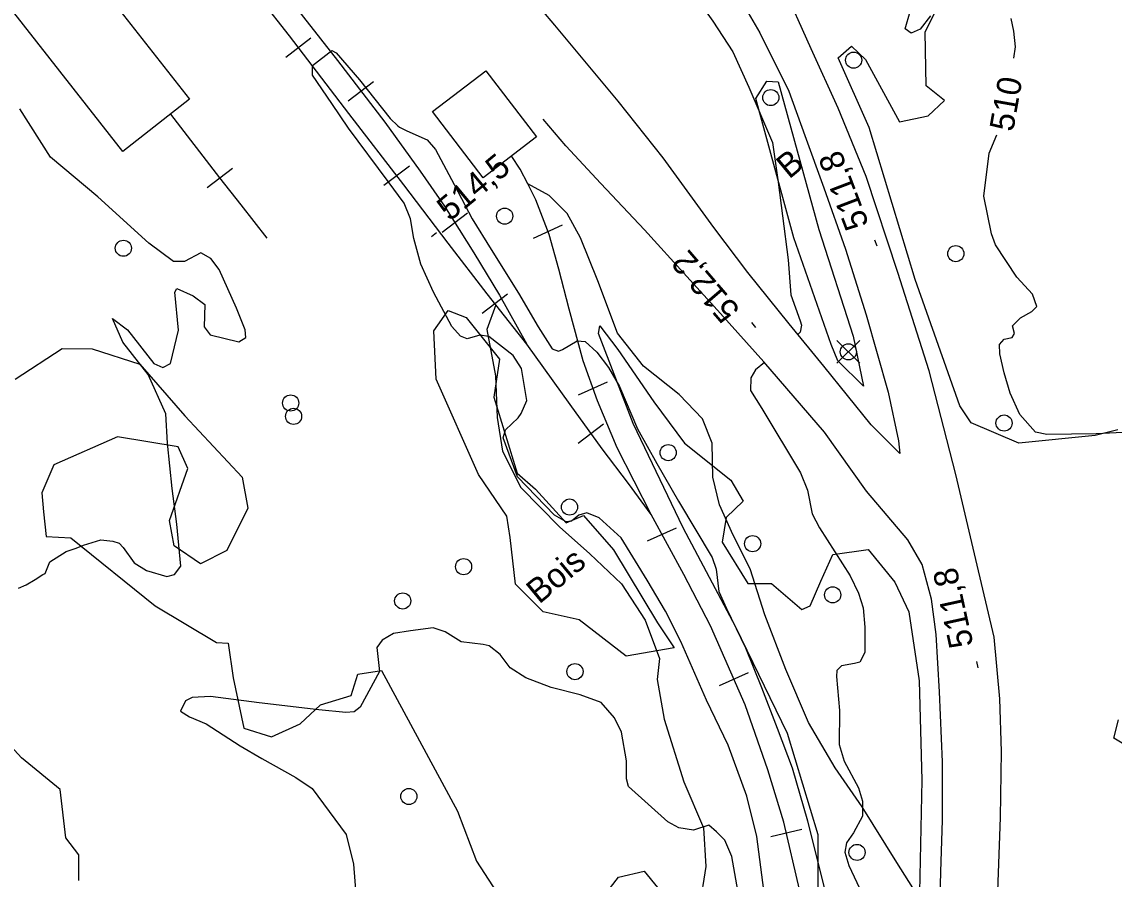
# Model space of a CAD drawing. Extents: x 347059 to 352153, y 6073752 to 6078601.
# Drawn here: x 347595.5 to 347798.5, y 6075937.3 to 6076096.6 of the extents above; entities that cross this region are included whole.
import ezdxf

# ---------------------------------------------------------------- set-up
doc = ezdxf.new("R2010")
doc.units = 0
for name, color, linetype in [('Level 1', 7, 'Continuous'), ('Level 2', 7, 'Continuous'), ('Level 21', 7, 'Continuous'), ('Level 23', 7, 'Continuous'), ('Level 27', 7, 'Continuous'), ('Level 3', 7, 'Continuous'), ('Level 31', 7, 'Continuous'), ('Level 36', 7, 'Continuous'), ('Level 44', 7, 'Continuous')]:
    doc.layers.add(name, color=color, linetype=linetype)

msp = doc.modelspace()

# ---------------------------------------------------------------- linework, layer by layer
at = {"layer": 'Level 1'}
for points in [[(347764.31, 6076097.71), (347762.41, 6076095.25), (347760.72, 6076094.48), (347759.61, 6076095.34), (347760.58, 6076098.53)], [(347780.11, 6076092), (347779.84, 6076094.87), (347779.33, 6076097.24)], [(347779.8, 6076089.87), (347780.11, 6076092)], [(347801.29, 6076020.38), (347795.11, 6076020.06), (347785.94, 6076019.93), (347783.86, 6076020.34), (347780.96, 6076023.66), (347779.14, 6076027.62), (347778.03, 6076031.37), (347777.2, 6076034.95), (347777.14, 6076036.63), (347778.04, 6076037.64), (347779.53, 6076037.95), (347779.97, 6076038.71), (347779.59, 6076040.13), (347781.05, 6076041.6), (347783.14, 6076042.8), (347784.11, 6076043.74), (347783.3, 6076046), (347780.38, 6076049.18), (347776.39, 6076055.16), (347775.69, 6076057.21), (347774.26, 6076064.23), (347775.23, 6076072.19), (347776.65, 6076075.61)]]:
    msp.add_lwpolyline(points, dxfattribs=at)
at = {"layer": 'Level 2'}
for points in [[(347677.77, 6076157.02), (347679.38, 6076157.03), (347681.55, 6076156.18), (347684.73, 6076152.85), (347693.84, 6076142.88), (347698.26, 6076136.46), (347700.87, 6076131.72), (347704.94, 6076125.54), (347711.18, 6076115.97), (347716.22, 6076107.66), (347720.33, 6076101.77), (347723.86, 6076096.72), (347727.63, 6076091.07), (347730.57, 6076084.48), (347734.99, 6076074.19), (347736.04, 6076066.82), (347736.84, 6076060.56), (347737.88, 6076052.38), (347738.36, 6076045.86), (347740.09, 6076041.05), (347740.38, 6076040.22), (347740.11, 6076038.93), (347739.67, 6076038.51)], [(347733.36, 6075935.26), (347732.05, 6075945.2), (347730.21, 6075952.71), (347726.74, 6075962.19), (347722.73, 6075970.55), (347717.93, 6075981.46), (347715.12, 6075987.09), (347711.66, 6075992.86), (347706.87, 6076000.71), (347702.76, 6076004.44), (347700.47, 6076005.35), (347699.01, 6076004.93), (347697.63, 6076003.82), (347696.65, 6076003.73), (347694.46, 6076004.96), (347687.6, 6076012.08), (347684.93, 6076019.32), (347685.33, 6076020.8), (347687.74, 6076023.01), (347688.25, 6076023.82), (347689.35, 6076026.27), (347689.35, 6076026.27), (347688.31, 6076032.17), (347686.8, 6076034.63), (347682.26, 6076038.16), (347680.61, 6076038.38), (347678.22, 6076037.73), (347677.02, 6076038.2), (347675.38, 6076040.02), (347671.98, 6076046.35), (347669.64, 6076051.57), (347668.35, 6076056.33), (347667.68, 6076060.03), (347666.5, 6076062.89), (347663.54, 6076066.93), (347656.2, 6076076.88), (347653.07, 6076081.44), (347649.5, 6076086.7), (347649.47, 6076088.51), (347653.09, 6076091.27), (347653.89, 6076090.88), (347658.21, 6076085.85), (347663.93, 6076078.66), (347665.33, 6076077.3)], [(347612.39, 6076000.09), (347613.54, 6075999.72), (347614.3, 6075998.93), (347616.36, 6075996.09), (347618.62, 6075994.65), (347618.62, 6075994.65), (347622.43, 6075993.57), (347623.88, 6075993.91), (347625.02, 6075995.49), (347624.31, 6076003.27), (347623.39, 6076009.9), (347622.57, 6076018.34), (347622.21, 6076023.78), (347618.98, 6076031.07), (347614.27, 6076037.08), (347612.32, 6076041.47), (347615.1, 6076039.38), (347619.99, 6076033.14), (347621.69, 6076032.4), (347623.12, 6076033.1), (347624.61, 6076039.29), (347623.89, 6076046.39), (347624.31, 6076047.05), (347627.3, 6076045.68), (347629.49, 6076044.08), (347629.34, 6076039.94), (347630.49, 6076038.43), (347635.8, 6076037.17), (347637.09, 6076037.96), (347636.99, 6076039.39), (347635.35, 6076043.43), (347632.15, 6076050.59), (347630.6, 6076052.66), (347628.76, 6076053.66), (347625.71, 6076052.1), (347623.68, 6076052.1), (347619.05, 6076055.47), (347609.61, 6076064.09), (347600.81, 6076071.44), (347595.11, 6076080.47)], [(347665.33, 6076077.3), (347665.67, 6076077.05), (347667.05, 6076076.35), (347670.82, 6076074.7), (347672.33, 6076072.9), (347675.85, 6076066.41), (347679.17, 6076060.01), (347682.71, 6076054.32), (347687.75, 6076046.17), (347691.46, 6076039.95), (347694.05, 6076035.87), (347695.24, 6076035.4), (347695.93, 6076035.7), (347698.7, 6076037.31), (347700.15, 6076037.21), (347702.36, 6076035.2), (347704.51, 6076032.41), (347706.56, 6076028.86), (347709.89, 6076021), (347713.51, 6076014.57), (347717.5, 6076007.52), (347723.79, 6075997.07), (347724.53, 6075994.89), (347725.01, 6075990.78), (347726.46, 6075987.59), (347729.99, 6075980.29), (347732.93, 6075972.9), (347735.86, 6075965.36), (347738.66, 6075957.98), (347741.51, 6075948.12), (347743.68, 6075939.41), (347745.68, 6075931.37)], [(347733.5, 6076033.32), (347731.84, 6076031.95), (347730.98, 6076030.43), (347730.9, 6076028.11)], [(347730.9, 6076028.11), (347733, 6076024.79), (347740.18, 6076012.78), (347741.48, 6076009.61), (347742.37, 6076005.16), (347743.73, 6076002.56), (347749.38, 6075993.67), (347750.98, 6075990.47), (347751.81, 6075987.7), (347752.13, 6075984.1), (347752.12, 6075979.44), (347751.22, 6075977.63), (347750.24, 6075977.35), (347747.79, 6075976.92), (347746.91, 6075976.05), (347746.87, 6075974.96), (347747.44, 6075968.64), (347747.35, 6075962.31), (347748.3, 6075959.24), (347750.97, 6075954.26), (347751.68, 6075951.79), (347751.71, 6075949.02), (347750.03, 6075945.89), (347748.76, 6075944.04), (347748.45, 6075942.32), (347749.16, 6075939.85), (347751.66, 6075934.6)], [(347594.87, 6075991.38), (347596.3, 6075992.01), (347597.96, 6075992.99), (347599.36, 6075993.91), (347599.82, 6075994.08), (347600.71, 6075996.29), (347603.69, 6075998.19), (347605.57, 6075998.83), (347606.95, 6075999.34), (347610.17, 6076000.37), (347612.39, 6076000.09)], [(347724.56, 6075946.1), (347723.14, 6075947.32), (347720.28, 6075946.41), (347717.55, 6075946.81), (347715.54, 6075947.94), (347708.21, 6075954.5), (347707.83, 6075955.92), (347707.86, 6075959.27), (347706.91, 6075964.6), (347705.63, 6075967.26), (347703.13, 6075970.11), (347699.25, 6075971.55), (347693.84, 6075972.92), (347689.12, 6075974.73), (347686.24, 6075976.59), (347684.36, 6075979.02), (347682.32, 6075980.66), (347681.18, 6075980.9), (347677.15, 6075981.42), (347674.12, 6075983.29), (347671.93, 6075984), (347667.72, 6075983.43), (347664.53, 6075982.92), (347662.45, 6075981.73), (347661.45, 6075980.36), (347661.65, 6075978.67), (347661.97, 6075975.88), (347658.35, 6075969.29), (347657.25, 6075968.37), (347655.71, 6075968.29), (347650.65, 6075968.75), (347639.56, 6075970.05), (347630.57, 6075971.23), (347627.13, 6075971.03), (347625.9, 6075970.42), (347624.96, 6075968.52), (347626.64, 6075967.44), (347629.72, 6075966.14), (347636.03, 6075962.08), (347640.1, 6075959.74), (347646.39, 6075956.19), (347649.41, 6075954.17), (347655.73, 6075945.58), (347657.1, 6075940.07), (347657.74, 6075932.23)], [(347734.92, 6075876.26), (347733.9, 6075883.82), (347733.53, 6075890.7), (347732.67, 6075896.25), (347731.48, 6075902.99), (347730.29, 6075910.38), (347729.65, 6075918.24), (347729.19, 6075925.71), (347728.56, 6075935.17), (347727.41, 6075941.54), (347726.09, 6075944.57), (347724.56, 6075946.1)]]:
    msp.add_lwpolyline(points, dxfattribs=at)
at = {"layer": 'Level 21'}
for points in [[(347726.55, 6076105.04), (347732.64, 6076094.58), (347738.01, 6076083.74), (347741.01, 6076075.49), (347744.51, 6076065.77), (347748.53, 6076054.37), (347752.37, 6076042.14), (347756.5, 6076027.8), (347758.38, 6076018.73), (347758.65, 6076016.39), (347753.31, 6076021.73), (347744.52, 6076032.6), (347738.07, 6076040.47), (347730.4, 6076050.02), (347724.07, 6076058.37), (347714.63, 6076071.32), (347706.27, 6076081.85), (347694.52, 6076095.99), (347684.89, 6076107.48)], [(347776.79, 6075933.34), (347777.34, 6075948.74), (347777.54, 6075961.03), (347777.23, 6075970.84), (347776.14, 6075982.25), (347772.79, 6075996.73), (347769.02, 6076012.51), (347764.08, 6076031.75), (347758.29, 6076050.05), (347752.36, 6076067.9), (347747.21, 6076080.6), (347742.14, 6076091.62), (347736.78, 6076103.68)], [(347765.92, 6075926.65), (347766.26, 6075938.68), (347766.58, 6075948.28), (347766.59, 6075959.12), (347766.03, 6075972.12), (347765.37, 6075982.77), (347764.52, 6075989.31), (347762.81, 6075995.8), (347760.1, 6076000.37), (347752.43, 6076009.4), (347744.62, 6076020.36), (347733.39, 6076033.45), (347725.31, 6076042.42), (347719.03, 6076049.3), (347711.22, 6076057.97), (347703.08, 6076066.58), (347696.56, 6076073.56), (347692.38, 6076078.52)]]:
    msp.add_lwpolyline(points, dxfattribs=at)
at = {"layer": 'Level 23'}
for p, q in [((347644.51, 6076090.05), (347649.21, 6076093.65)), ((347656.14, 6076081.93), (347660.85, 6076085.52)), ((347629.89, 6076065.82), (347634.6, 6076069.42)), ((347662.78, 6076066.26), (347667.49, 6076069.85)), ((347673.59, 6076057.51), (347678.31, 6076061.11)), ((347690.54, 6076056.44), (347695.95, 6076058.87)), ((347681.03, 6076042.45), (347685.74, 6076046.05)), ((347698.9, 6076027.3), (347704.32, 6076029.74)), ((347698.89, 6076018.34), (347703.59, 6076021.93)), ((347711.72, 6076000.17), (347717.13, 6076002.61)), ((347725.1, 6075973.29), (347730.5, 6075975.72)), ((347734.69, 6075945.2), (347740.44, 6075946.62))]:
    msp.add_line(p, q, dxfattribs=at)
for points in [[(347596.79, 6076164.11), (347603.52, 6076155.29), (347611.16, 6076145.42), (347618.28, 6076135.88), (347624.78, 6076127.61), (347633.82, 6076115.92), (347644.69, 6076101.57), (347654.11, 6076089.46), (347662.91, 6076077.96), (347669.5, 6076068.86), (347674.01, 6076062.38), (347679.5, 6076053.7), (347684.22, 6076045.81), (347689.33, 6076036.69)], [(347712.4, 6076005.09), (347708.24, 6076010.8), (347703.32, 6076017.24), (347697.37, 6076025.51), (347689.33, 6076036.69), (347683.55, 6076044.04), (347681.95, 6076046.08), (347674.73, 6076055.46), (347666.49, 6076066.31), (347656.23, 6076079.58), (347645.2, 6076094.02), (347634.71, 6076107.48), (347624.12, 6076121.15), (347616.85, 6076130.5), (347609.67, 6076139.93), (347598.16, 6076154.94), (347593.25, 6076161.18)], [(347641.04, 6076056.4), (347636.22, 6076062.63), (347632.25, 6076067.62), (347623.14, 6076079.48)], [(347739.98, 6075935.38), (347737.11, 6075947.87), (347734.11, 6075957.61), (347729.91, 6075969.72), (347723.43, 6075984.4), (347718.5, 6075993.93), (347712.4, 6076005.09), (347706.14, 6076017.48), (347702.46, 6076026.18), (347699.77, 6076033.62), (347697.2, 6076043.22), (347695.29, 6076050.65), (347693.46, 6076057.09), (347691.02, 6076063.55), (347689.48, 6076066.54), (347688.07, 6076069.26), (347686.54, 6076071.58)]]:
    msp.add_lwpolyline(points, dxfattribs=at)
at = {"layer": 'Level 27'}
for points in [[(347761.8, 6075934.49), (347758.09, 6075940.4), (347751.63, 6075950.75), (347746.64, 6075957.98), (347741.66, 6075966.42), (347737.44, 6075976.27), (347733.57, 6075986.42), (347730.8, 6075994.94), (347727.69, 6076001.21), (347725.11, 6076006.87), (347723.87, 6076012.01), (347723.78, 6076018.29), (347722, 6076022.82), (347717.63, 6076027.39), (347711.02, 6076032.63), (347706.19, 6076038.78), (347702.53, 6076048.51), (347699.31, 6076056.5), (347696.8, 6076061.01), (347693.47, 6076064.36), (347689.48, 6076066.54)], [(347683.55, 6076044.04), (347681.9, 6076039.45), (347683.53, 6076030.86), (347683.83, 6076023.11), (347684.82, 6076016.85), (347688.22, 6076010.08), (347695.4, 6076002.76), (347701.04, 6075997.77), (347706.89, 6075992.19), (347711.34, 6075985.41), (347713.98, 6075978.28), (347713.52, 6075974.41), (347714.83, 6075967.06), (347718.51, 6075955.37), (347722.18, 6075946.86), (347722.61, 6075939.65), (347721.4, 6075932.25)]]:
    msp.add_lwpolyline(points, dxfattribs=at)
at = {"layer": 'Level 3'}
for p, q in [((347671.63, 6076056.71), (347672.55, 6076057.48)), ((347754.45, 6076054.92), (347754.02, 6076056.04)), ((347731.91, 6076039.83), (347731.13, 6076040.74)), ((347773.21, 6075976.56), (347772.95, 6075977.73))]:
    msp.add_line(p, q, dxfattribs=at)
at = {"layer": 'Level 31'}
for points in [[(347594.64, 6076123.05), (347626.65, 6076082.23), (347614.26, 6076072.51), (347582.25, 6076113.33), (347594.64, 6076123.05)], [(347681.21, 6076067.62), (347671.77, 6076079.95), (347681.69, 6076087.54), (347691.13, 6076075.22), (347681.21, 6076067.62)]]:
    msp.add_lwpolyline(points, dxfattribs=at)
at = {"layer": 'Level 36'}
for p, q in [((347751.19, 6076033.17), (347746.96, 6076037.4)), ((347746.96, 6076033.17), (347751.19, 6076037.4))]:
    msp.add_line(p, q, dxfattribs=at)
for centre in [(347750.05, 6076089.49), (347734.66, 6076082.54), (347685.21, 6076060.51), (347614.35, 6076054.54), (347769.04, 6076053.54), (347749.08, 6076035.29), (347645.44, 6076025.78), (347645.98, 6076023.3), (347778.01, 6076022.06), (347715.6, 6076016.56), (347697.26, 6076006.45), (347731.28, 6075999.64), (347677.57, 6075995.37), (347666.26, 6075989), (347746.16, 6075990.13), (347698.27, 6075975.87), (347667.4, 6075952.67), (347750.69, 6075942.27)]:
    msp.add_circle(centre, 1.5, dxfattribs=at)
at = {"layer": 'Level 44'}
for points in [[(347763.93, 6076079.15), (347766.92, 6076082.02), (347763.54, 6076084.72), (347763.32, 6076094.68), (347767.17, 6076102.53)], [(347799.18, 6076020.8), (347794.94, 6076019.75), (347780.74, 6076018.32), (347771.9, 6076022.1), (347769.78, 6076025.28), (347761.46, 6076048.73), (347752.93, 6076077), (347747.15, 6076089.91), (347749.68, 6076092.07), (347752.26, 6076089.59), (347758.55, 6076078.02), (347763.93, 6076079.15)], [(347745.85, 6076036.66), (347738.97, 6076056.49), (347731.9, 6076082.36), (347733.94, 6076085.62), (347736.04, 6076085.45), (347743.57, 6076058), (347749.97, 6076038.2), (347751.87, 6076028.93), (347747.09, 6076033.62), (347745.85, 6076036.66)], [(347685.6, 6076004.74), (347680.33, 6076012.47), (347672.49, 6076030.24), (347672.03, 6076039.22), (347674.68, 6076043), (347678.07, 6076041.68), (347684.24, 6076033.96), (347683.21, 6076026.89), (347687.5, 6076012.74), (347690.94, 6076009.79), (347696.64, 6076003.49), (347699.84, 6076004.87), (347705.45, 6075998.5), (347713.62, 6075984.93), (347716.68, 6075980.3), (347707.77, 6075978.71), (347699.08, 6075985.49), (347692.36, 6075986.99), (347687.21, 6075992.11), (347686.24, 6076000.81), (347685.6, 6076004.74)], [(347743.48, 6075934.95), (347743.47, 6075945.52), (347737.74, 6075964.34), (347728.18, 6075984.1), (347718.37, 6076002.58), (347709.11, 6076022), (347702.65, 6076038.68), (347702.92, 6076040.12), (347706.25, 6076035.71), (347712.92, 6076026), (347718.61, 6076018.31), (347727.21, 6076011.46), (347729.51, 6076007.54), (347726.35, 6076004.53), (347725.6, 6075999.94), (347730.39, 6075992.25), (347734.78, 6075992.23), (347740.44, 6075987.4), (347741.96, 6075988.09), (347743.94, 6075992.66), (347746.19, 6075997.62), (347752.78, 6075998.58), (347757.69, 6075992.49), (347760.29, 6075987), (347762.26, 6075974.17), (347762.75, 6075955.72), (347762.02, 6075922.97)], [(347594.25, 6076030.23), (347602.97, 6076035.9), (347608.58, 6076035.87), (347617.38, 6076032.99), (347625.76, 6076023.4), (347636.45, 6076012), (347637.47, 6076006.22), (347633.57, 6075998.39), (347628.66, 6075995.89), (347623.78, 6075999.22), (347622.95, 6076003.97), (347626.31, 6076013.59), (347624.51, 6076017.63), (347613.26, 6076019.48), (347601.4, 6076014.3), (347599.21, 6076009.1), (347599.52, 6076005.58), (347599.98, 6076000.99), (347604.6, 6076000.72), (347620.24, 6075988.12), (347631.68, 6075981.3), (347633.83, 6075981.16), (347634.76, 6075974.71), (347636.73, 6075965.36), (347641.9, 6075963.74), (347647.22, 6075966.18), (347650.99, 6075969.72), (347656.66, 6075971.4), (347657.94, 6075975.37), (347662.31, 6075976.09), (347676.45, 6075949.91), (347679.99, 6075940.67), (347686.63, 6075930.45)], [(347606.06, 6075937.08), (347606.09, 6075941.8), (347603.65, 6075945), (347602.62, 6075953.95), (347595.42, 6075959.87), (347587.37, 6075968.55), (347583.78, 6075967.44), (347581.04, 6075956.02), (347574.78, 6075951.86), (347577.1, 6075941.75), (347582.56, 6075935.39)], [(347805.01, 6075959.51), (347798.39, 6075963.53), (347799.3, 6075966.88)], [(347701.91, 6075931.89), (347706.34, 6075937.66), (347711.15, 6075938.76), (347724.34, 6075922.59)]]:
    msp.add_lwpolyline(points, dxfattribs=at)

# ---------------------------------------------------------------- texts
at = {"layer": 'Level 1'}
msp.add_text('510', height=4.5, rotation=79.9711, dxfattribs=at).set_placement((347779.69, 6076076.06))
at = {"layer": 'Level 3'}
for s, rotation, p in [('514,5', 39.62, (347674.99, 6076059.42)), ('511,8', 110.8936, (347752.96, 6076058.97)), ('512,2', 130.6846, (347729.12, 6076043.14)), ('511,8', 102.3295, (347772.34, 6075980.8))]:
    msp.add_text(s, height=4.5, rotation=rotation, dxfattribs=at).set_placement(p)
at = {"layer": 'Level 44'}
for s, p in [('B', (347738.06, 6076067.28)), ('Bois', (347691.61, 6075988.3))]:
    msp.add_text(s, height=4.5, rotation=39.568, dxfattribs=at).set_placement(p)

doc.saveas('drawing.dxf')
